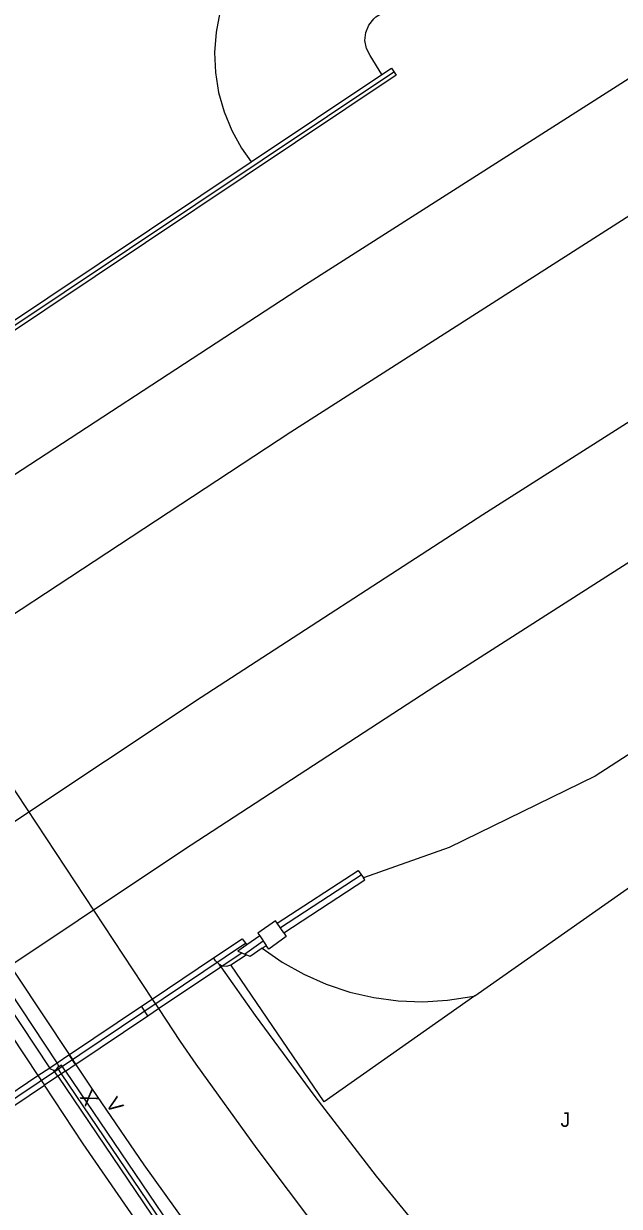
# Model space of a CAD drawing. Extents: x 134999 to 136502, y 457398 to 459002.
# Drawn here: x 136322.97 to 136343.43, y 457676.35 to 457716.93 of the extents above; entities that cross this region are included whole.
import ezdxf

# ---------------------------------------------------------------- set-up
doc = ezdxf.new("R2010")
doc.units = 0
for name, color, linetype in [('RI_DGTB_18', 7, 'Continuous'), ('RI_DGTB_28', 7, 'Continuous'), ('RI_DGTB_30', 7, 'Continuous'), ('RI_DGTB_31', 7, 'Continuous'), ('RI_DGTB_48', 7, 'Continuous'), ('RI_DGTB_53', 7, 'Continuous'), ('RI_DGTB_54', 7, 'Continuous')]:
    doc.layers.add(name, color=color, linetype=linetype)

msp = doc.modelspace()

# ---------------------------------------------------------------- linework, layer by layer
at = {"layer": 'RI_DGTB_18'}
for points in [[(136439.67, 457784.15), (136436.6, 457781.73), (136359.11, 457738.13), (136349.72, 457732.06), (136331.98, 457720.69), (136331.446, 457720.25), (136330.967, 457719.75), (136330.548, 457719.199), (136330.195, 457718.604), (136329.914, 457717.971), (136329.707, 457717.311), (136329.578, 457716.631), (136329.528, 457715.941), (136329.558, 457715.249), (136329.668, 457714.566), (136329.855, 457713.899), (136330.119, 457713.259), (136330.454, 457712.654), (136330.783, 457712.184)], [(136331.157, 457685.202), (136331.853, 457684.721), (136332.591, 457684.308), (136333.365, 457683.967), (136334.168, 457683.7), (136334.993, 457683.51), (136335.831, 457683.399), (136336.677, 457683.368), (136337.521, 457683.416), (136338.358, 457683.544), (136338.467, 457683.567)]]:
    msp.add_lwpolyline(points, dxfattribs=at)
at = {"layer": 'RI_DGTB_28'}
for p, q in [((136324.12, 457681.27), (136312.662, 457698.598)), ((136330.083, 457684.629), (136330.609, 457684.979))]:
    msp.add_line(p, q, dxfattribs=at)
for points in [[(136148.931, 457565.95), (136162.141, 457577.226), (136175.186, 457588.081), (136189.35, 457599.589), (136206.663, 457613.39), (136222.132, 457625.436), (136236.945, 457636.645), (136254.194, 457649.317), (136273.041, 457662.871), (136286.416, 457672.315), (136296.996, 457679.591), (136314.451, 457691.296), (136332.141, 457702.919), (136345.312, 457711.33), (136361.32, 457721.269), (136380.024, 457732.705), (136391.674, 457739.613), (136409.887, 457750.037), (136424.55, 457758.224), (136440.19, 457766.663), (136455.744, 457774.788), (136471.047, 457782.528), (136484.786, 457789.25), (136500, 457796.031)], [(136159.733, 457567.276), (136171.103, 457576.881), (136185.62, 457588.783), (136207.736, 457606.567), (136225.117, 457620.136), (136243.372, 457633.905), (136256.946, 457643.961), (136265.711, 457650.347), (136283.495, 457662.908), (136309.422, 457680.761), (136329.069, 457693.817), (136338.738, 457700.09), (136347.846, 457705.877), (136369.326, 457719.173), (136392.286, 457733.003), (136406.663, 457741.372), (136424.591, 457751.443), (136434.53, 457756.839), (136443.671, 457761.688), (136466.929, 457773.702), (136485.987, 457783.238), (136500, 457789.933)], [(136154.18, 457575.647), (136163.226, 457583.192), (136185.836, 457601.769), (136193.923, 457608.378), (136201.066, 457614.081), (136214.402, 457624.454), (136227.299, 457634.325), (136240.905, 457644.562), (136251.465, 457652.332), (136266, 457662.817), (136277.33, 457670.829), (136292.67, 457681.451), (136303.236, 457688.644), (136320.403, 457699.993), (136332.648, 457707.982), (136345.974, 457716.463)], [(136163.787, 457565.389), (136178.56, 457577.797), (136192.706, 457589.408), (136212.18, 457604.961), (136224.414, 457614.474), (136234.782, 457622.397), (136247.512, 457631.979), (136258.069, 457639.795), (136269.602, 457648.192), (136277.916, 457654.133), (136289.4, 457662.133), (136302.047, 457670.793), (136317.639, 457681.36), (136328.457, 457688.574), (136337.128, 457694.222), (136348.552, 457701.51)], [(136323.874, 457681.104), (136316.52, 457692.18), (136312.397, 457698.421)], [(136329.794, 457684.599), (136329.951, 457684.589), (136330.083, 457684.629)], [(136324.12, 457681.27), (136324.161, 457681.176), (136324.152, 457681.11)], [(136324.009, 457681.011), (136323.91, 457681.05), (136323.874, 457681.104)], [(136324.009, 457681.011), (136324.096, 457681.038), (136324.152, 457681.11)]]:
    msp.add_lwpolyline(points, dxfattribs=at)
at = {"layer": 'RI_DGTB_48'}
for p, q in [((136324.146, 457680.81), (136324.009, 457681.011)), ((136324.278, 457680.898), (136324.145, 457681.093)), ((136328.56, 457674.58), (136324.278, 457680.898))]:
    msp.add_line(p, q, dxfattribs=at)
for points in [[(136338.467, 457683.567), (136352.62, 457693.51), (136354.19, 457694.67), (136393.298, 457718.984)], [(136338.467, 457683.567), (136333.29, 457679.93), (136330.083, 457684.629)], [(136324.146, 457680.81), (136328.43, 457674.49), (136329.3, 457673.17), (136331.465, 457669.988), (136333.697, 457666.85), (136335.993, 457663.76), (136338.352, 457660.718), (136340.775, 457657.726), (136343.259, 457654.785), (136345.803, 457651.896), (136348.408, 457649.061), (136351.07, 457646.28)], [(136324.409, 457680.985), (136324.27, 457681.19), (136324.152, 457681.11)], [(136324.409, 457680.985), (136328.69, 457674.67), (136329.755, 457673.062), (136331.94, 457669.87), (136334.191, 457666.724), (136336.507, 457663.625), (136338.886, 457660.575), (136340.983, 457657.991), (136343.475, 457655.039), (136346.027, 457652.139), (136348.639, 457649.292), (136351.31, 457646.5)]]:
    msp.add_lwpolyline(points, dxfattribs=at)
at = {"layer": 'RI_DGTB_53'}
for p, q in [((136315.936, 457700.786), (136327.385, 457683.458)), ((136311.976, 457698.14), (136323.466, 457680.831)), ((136329.741, 457684.563), (136329.687, 457684.651)), ((136329.687, 457684.651), (136329.794, 457684.599)), ((136327.385, 457683.458), (136327.602, 457683.13)), ((136324.528, 457681.543), (136324.747, 457681.211)), ((136324.768, 457681.225), (136324.548, 457681.556)), ((136323.466, 457680.831), (136323.684, 457680.502))]:
    msp.add_line(p, q, dxfattribs=at)
for points in [[(136324.548, 457681.556), (136315.517, 457695.136), (136313.076, 457698.875)], [(136329.687, 457684.651), (136329.56, 457684.77), (136329.493, 457684.871)], [(136329.741, 457684.563), (136330.922, 457682.897), (136332.97, 457680.116), (136335.082, 457677.383), (136337.257, 457674.7), (136344.315, 457666.656), (136353.532, 457669.146), (136362.24, 457683.39), (136396.49, 457680.34)], [(136327.602, 457683.13), (136328.344, 457682.007), (136328.887, 457681.229), (136330.975, 457678.323), (136333.128, 457675.465), (136335.345, 457672.655), (136337.623, 457669.896), (136339.963, 457667.188), (136342.363, 457664.533), (136344.821, 457661.933), (136345.087, 457661.672), (136345.36, 457661.427), (136345.743, 457661.18), (136346.163, 457661.003), (136346.607, 457660.903), (136347.062, 457660.882), (136347.514, 457660.94), (136347.948, 457661.077), (136348.353, 457661.287), (136348.714, 457661.565), (136349.021, 457661.901)], [(136345.072, 457656.802), (136342.813, 457658.998), (136341.762, 457660.058), (136336.903, 457665.523), (136334.821, 457667.871), (136332.799, 457670.271), (136330.839, 457672.721), (136328.942, 457675.221), (136327.109, 457677.769), (136325.336, 457680.371), (136324.768, 457681.225)], [(136362.03, 457635.95), (136360.13, 457637.36), (136357.512, 457639.581), (136354.946, 457641.862), (136352.434, 457644.203), (136349.977, 457646.601), (136347.576, 457649.056), (136345.234, 457651.566), (136342.951, 457654.13), (136340.728, 457656.747), (136338.566, 457659.415), (136336.468, 457662.132), (136334.433, 457664.897), (136332.463, 457667.71), (136331.92, 457668.51), (136325.02, 457678.49), (136323.684, 457680.502)]]:
    msp.add_lwpolyline(points, dxfattribs=at)
at = {"layer": 'RI_DGTB_54'}
for p, q in [((136321.9, 457706.08), (136335.68, 457715.28)), ((136330.783, 457712.184), (136335.276, 457715.184)), ((136321.798, 457706.185), (136330.783, 457712.184)), ((136334.562, 457687.707), (136331.79, 457685.903)), ((136331.907, 457685.729), (136331.68, 457686.062)), ((136305.56, 457668.589), (136330.589, 457685.373)), ((136330.556, 457685.004), (136331.192, 457685.453)), ((136331.077, 457685.623), (136330.633, 457685.317)), ((136331.077, 457685.623), (136331.299, 457685.302)), ((136331.157, 457685.202), (136331.299, 457685.302)), ((136327.385, 457683.458), (136329.493, 457684.871)), ((136329.794, 457684.599), (136330.462, 457685.047)), ((136330.462, 457685.047), (136330.609, 457684.979)), ((136327.602, 457683.13), (136329.741, 457684.563)), ((136329.741, 457684.563), (136329.794, 457684.599)), ((136327.019, 457683.213), (136327.385, 457683.458)), ((136324.548, 457681.556), (136327.019, 457683.213)), ((136324.768, 457681.225), (136327.234, 457682.884)), ((136327.234, 457682.884), (136327.019, 457683.213)), ((136327.234, 457682.884), (136327.602, 457683.13)), ((136323.874, 457681.104), (136324.12, 457681.27)), ((136324.12, 457681.27), (136324.528, 457681.543)), ((136324.409, 457680.985), (136324.747, 457681.211)), ((136324.528, 457681.543), (136324.548, 457681.556)), ((136324.747, 457681.211), (136324.768, 457681.225)), ((136318.479, 457677.488), (136323.466, 457680.831)), ((136323.466, 457680.831), (136323.874, 457681.104)), ((136324.146, 457680.81), (136323.684, 457680.502)), ((136324.409, 457680.985), (136324.146, 457680.81)), ((136318.697, 457677.158), (136323.684, 457680.502))]:
    msp.add_line(p, q, dxfattribs=at)
for points in [[(136335.276, 457715.184), (136334.87, 457715.83), (136334.743, 457716.076), (136334.69, 457716.348), (136334.717, 457716.624), (136334.822, 457716.88), (136334.995, 457717.097), (136335.07, 457717.16), (136366.82, 457736.18), (136374.78, 457741.03), (136383.34, 457746.204), (136391.941, 457751.31), (136400.582, 457756.346), (136409.264, 457761.314), (136417.985, 457766.211), (136426.744, 457771.039), (136435.542, 457775.797), (136441.96, 457779.21), (136453.89, 457785.13), (136462.112, 457789.352), (136470.369, 457793.503), (136478.662, 457797.582), (136483.666, 457800)], [(136335.276, 457715.184), (136335.6, 457715.4), (136335.76, 457715.16), (136321.957, 457705.945)], [(136346.48, 457693.61), (136342.6, 457691.11), (136337.58, 457688.66), (136334.642, 457687.617)], [(136331.68, 457686.062), (136334.456, 457687.868), (136334.642, 457687.617)], [(136331.907, 457685.729), (136334.691, 457687.551), (136334.642, 457687.617)], [(136331.68, 457686.062), (136331.621, 457686.148), (136331.013, 457685.717), (136331.077, 457685.623)], [(136331.907, 457685.729), (136331.99, 457685.607), (136331.386, 457685.176), (136331.299, 457685.302)], [(136329.493, 457684.871), (136330.47, 457685.526), (136330.633, 457685.317)], [(136330.633, 457685.317), (136330.329, 457685.108), (136330.462, 457685.047)], [(136331.157, 457685.202), (136330.75, 457684.914), (136330.609, 457684.979)]]:
    msp.add_lwpolyline(points, dxfattribs=at)

# ---------------------------------------------------------------- texts
at = {"layer": 'RI_DGTB_30'}
for s, rotation, p in [('X', 123.3954, (136325.538, 457680.011)), ('V', 305.217, (136325.767, 457679.866))]:
    msp.add_text(s, height=0.5, rotation=rotation, dxfattribs=at).set_placement(p)
at = {"layer": 'RI_DGTB_31'}
msp.add_text('J', height=0.5, dxfattribs=at).set_placement((136341.405, 457679.073))

doc.saveas('drawing.dxf')
